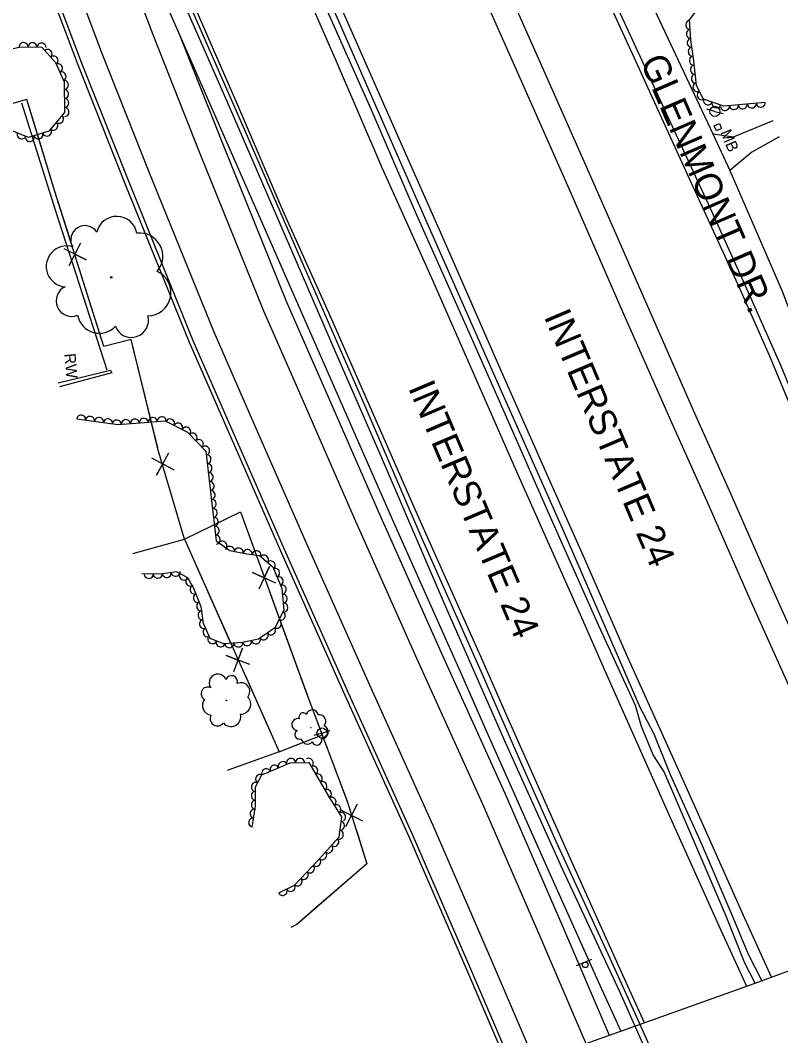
# Model space of a CAD drawing. Extents: x 1746719 to 1766531, y 631721 to 662391.
# Drawn here: x 1754715.1 to 1755052.9, y 648159.2 to 648610.2 of the extents above; entities that cross this region are included whole.
import ezdxf

# ---------------------------------------------------------------- set-up
doc = ezdxf.new("R2010")
doc.units = 0
for name, color, linetype in [('SURVEY - AERIAL SURVEY - Photo Control - Points - Elevations', 7, 'Continuous'), ('SURVEY - AERIAL SURVEY - Photo Control - Points - Locators', 7, 'Continuous'), ('SURVEY - AERIAL SURVEY - Photo Control - Points - Numbers', 7, 'Continuous'), ('SURVEY - AERIAL SURVEY - Photo Control with Text', 7, 'Continuous'), ('SURVEY - CENTERLINE - Existing Roads - Development', 7, 'Continuous'), ('SURVEY - CENTERLINE - Existing Roads Curve Text', 7, 'Continuous'), ('SURVEY - CENTERLINE - Existing Roads Text', 7, 'Continuous'), ('SURVEY - CONTROL - Grid', 7, 'Continuous'), ('SURVEY - CONTROL - Points - Elevations', 7, 'Continuous'), ('SURVEY - CONTROL - Points - Numbers', 7, 'Continuous')]:
    doc.layers.add(name, color=color, linetype=linetype)

msp = doc.modelspace()

# ---------------------------------------------------------------- linework, layer by layer
at = {"layer": 'SURVEY - AERIAL SURVEY - Photo Control - Points - Elevations'}
for points in [[(1755104.99, 648205.74), (1755065.66, 648294.24), (1755039.29, 648352.85), (1755020.79, 648395.13), (1755004.68, 648431.05), (1754982.68, 648480.94), (1754958.93, 648535.27), (1754937.15, 648584.41), (1754905.24, 648656.66), (1754883.62, 648705.74), (1754862.33, 648755.14), (1754834.42, 648821.33), (1754813, 648873.58), (1754787.94, 648934.1), (1754759.35, 649005.13), (1754737.4, 649059.49), (1754713.93, 649119.35), (1754691.4, 649177.04), (1754669.95, 649231.36), (1754646.2, 649292.11), (1754627.32, 649342.01), (1754604.42, 649403.58), (1754576.2, 649480.5)], [(1755115.35, 648210.44), (1755101.05, 648241.68), (1755075.7, 648298.73), (1755049.35, 648357.31), (1755030.85, 648399.58), (1755014.73, 648435.52), (1754992.75, 648485.36), (1754969, 648539.7), (1754947.21, 648588.87), (1754915.3, 648661.1), (1754893.71, 648710.14), (1754872.45, 648759.46), (1754844.58, 648825.55), (1754823.17, 648877.77), (1754798.13, 648938.26), (1754769.55, 649009.24), (1754747.62, 649063.55), (1754724.17, 649123.36), (1754701.64, 649181.06), (1754680.19, 649235.39), (1754656.46, 649296.06), (1754637.62, 649345.88), (1754614.74, 649407.39), (1754586.53, 649484.29)], [(1754509.57, 649459.27), (1754525.94, 649413.69), (1754546.16, 649358.93), (1754566.55, 649304.57), (1754591.05, 649240.64), (1754617.15, 649173.14), (1754643.97, 649105.23), (1754664.59, 649052.46), (1754685.99, 648998.63), (1754712.43, 648932.12), (1754736.99, 648873.55), (1754758.79, 648818.39), (1754779.59, 648768.19), (1754804.48, 648710.45), (1754831.65, 648646.67), (1754855.43, 648592.01), (1754875.72, 648544.86), (1754897.72, 648495.75)], [(1755048.84, 648185.15), (1755036.33, 648212.5), (1755010.89, 648269.75), (1754984.45, 648328.51), (1754965.93, 648370.82), (1754949.86, 648406.67), (1754927.74, 648456.82), (1754904.02, 648511.09), (1754882.28, 648560.14), (1754850.34, 648632.45), (1754828.62, 648681.78), (1754807.13, 648731.61), (1754779.02, 648798.3), (1754757.53, 648850.72), (1754732.4, 648911.42), (1754703.7, 648982.69), (1754681.66, 649037.3), (1754658.05, 649097.48), (1754635.55, 649155.11), (1754614.11, 649209.42), (1754590.2, 649270.57), (1754571.14, 649320.94), (1754548.14, 649382.79), (1754519.88, 649459.84)], [(1754511.64, 649280.19), (1754601.74, 649017.36), (1754608.9, 648997.48), (1754634.99, 648922.13), (1754648.61, 648882.49), (1754671.4, 648816.46), (1754687.3, 648770.78), (1754710.46, 648705.31), (1754729.27, 648654.19), (1754751.55, 648595.18), (1754772.56, 648542.11), (1754801.04, 648471.79), (1754817.72, 648433.71), (1754841.48, 648379.36), (1754870.03, 648315.31), (1754898.37, 648252.73), (1754923.83, 648193.91), (1754942.53, 648150.37)], [(1754626.92, 649017.27), (1754709.95, 648778.72), (1754733.03, 648713.46), (1754751.76, 648662.58), (1754773.93, 648603.83), (1754794.84, 648551.03), (1754823.16, 648481.11), (1754839.71, 648443.33), (1754863.44, 648389.05), (1754891.92, 648325.15), (1754920.31, 648262.45), (1754945.87, 648203.41), (1754964.57, 648159.87), (1754979.21, 648126.03), (1754988.86, 648099.84), (1755000.1, 648063.05), (1755008.46, 648011.18), (1755010.74, 647981.16), (1755012.12, 647954.58), (1755011.65, 647923.49), (1755008.06, 647887.7), (1755002.99, 647857.3)], [(1754626.92, 649017.27), (1754667.99, 648913.97), (1754692.53, 648855.44), (1754714.29, 648800.38), (1754735.38, 648749.5), (1754760.36, 648691.55), (1754787.56, 648627.69), (1754811.38, 648572.95), (1754831.77, 648525.56), (1754853.91, 648476.12)], [(1754990.9, 648729.28), (1754974.78, 648719.64), (1754961.41, 648709.18), (1754957.99, 648700.23), (1754969.46, 648673.21), (1755022.7, 648559.82), (1755030.33, 648543.47), (1755053.57, 648489.81), (1755064.16, 648461.87), (1755086.89, 648413.03), (1755102.86, 648382.99)], [(1754781.16, 648614.53), (1754880.91, 648387.23), (1754910.47, 648320.94), (1754921.17, 648296.67), (1754949.92, 648232.09), (1754971.79, 648183.23), (1754981.9, 648161.23)], [(1754784.93, 648605.94), (1754805.05, 648555.12), (1754833.29, 648485.38), (1754849.79, 648447.74), (1754873.5, 648393.49), (1754901.95, 648329.66), (1754930.37, 648266.9), (1754955.97, 648207.76), (1754976.75, 648159.38)], [(1755022.7, 648559.82), (1755031.85, 648558.45), (1755049.54, 648565.71)], [(1755052.17, 648558.36), (1755040.01, 648551.64), (1755030.33, 648543.47)], [(1754897.72, 648495.75), (1754934.87, 648411.1), (1754964.4, 648344.86), (1754975.12, 648320.57), (1755003.8, 648256.14), (1755025.52, 648207.6), (1755037.71, 648181.09)], [(1754853.77, 648476.46), (1754890.97, 648391.68), (1754920.52, 648325.4), (1754931.23, 648301.13), (1754959.96, 648236.57), (1754981.81, 648187.77), (1754992.3, 648164.95)]]:
    msp.add_lwpolyline(points, dxfattribs=at)
at = {"layer": 'SURVEY - AERIAL SURVEY - Photo Control - Points - Locators'}
for points in [[(1755012.44, 648108.93), (1754981.51, 648178.28), (1754956.3, 648232.55), (1754930.67, 648289.45), (1754903.53, 648351), (1754875.94, 648415.09), (1754855.12, 648462.96), (1754832.92, 648514.29), (1754807.99, 648571.7), (1754781.65, 648631.82), (1754752.01, 648700.9), (1754753.42, 648702.36)], [(1754753.42, 648702.36), (1754765.36, 648674.38), (1754784.78, 648629.85), (1754813.67, 648563.91), (1754841.14, 648500.5), (1754868.21, 648438.92), (1754893.01, 648381.1), (1754919.64, 648321.07), (1754937.83, 648279.43), (1754953.03, 648245.59), (1754976.19, 648195.27), (1754989.49, 648166.25), (1755009.5, 648121.07)]]:
    msp.add_lwpolyline(points, dxfattribs=at)
at = {"layer": 'SURVEY - AERIAL SURVEY - Photo Control - Points - Numbers'}
for points in [[(1755041.57, 648182.46), (1755036.94, 648191.35), (1755028.65, 648212.29), (1755019.73, 648232.94), (1755001.11, 648276.38), (1754996.18, 648283.94), (1754991.11, 648296.49), (1754988.34, 648305.78), (1754972.07, 648341.27), (1754948.87, 648393.43), (1754929.62, 648437.27), (1754914.49, 648471.52), (1754890.7, 648525.03), (1754871.47, 648569.7), (1754842.42, 648634.95), (1754820.66, 648683.87), (1754799.33, 648734.04), (1754775.07, 648792.14), (1754751.17, 648851.22), (1754730.07, 648903.25), (1754711.54, 648948.83), (1754690.72, 649000.66), (1754667.56, 649058.49), (1754657.59, 649085.1)], [(1754571.65, 649068.39), (1754573.17, 649069.5), (1754580.44, 649048.67), (1754592.31, 649014.04), (1754599.47, 648994.15), (1754625.54, 648918.87), (1754639.16, 648879.23), (1754661.95, 648813.18), (1754677.87, 648767.47), (1754701.05, 648701.92), (1754719.9, 648650.7), (1754742.22, 648591.57), (1754763.27, 648538.4), (1754791.82, 648467.9), (1754808.56, 648429.7), (1754832.33, 648375.32), (1754860.91, 648311.21), (1754889.22, 648248.68), (1754914.65, 648189.95), (1754933.35, 648146.41)], [(1754571.65, 649068.39), (1754578.74, 649048.08), (1754590.62, 649013.45), (1754597.78, 648993.55), (1754616.46, 648938.76), (1754616.09, 648930.62), (1754619.05, 648922.53), (1754623.84, 648918.28), (1754637.46, 648878.65), (1754660.26, 648812.59), (1754676.17, 648766.87), (1754699.36, 648701.31), (1754718.22, 648650.07), (1754740.55, 648590.92), (1754761.61, 648537.73), (1754790.17, 648467.2), (1754806.92, 648428.98), (1754830.69, 648374.59), (1754859.27, 648310.48), (1754887.58, 648247.95), (1754913, 648189.24), (1754931.7, 648145.7)], [(1754739.62, 648887.08), (1754769.78, 648812.67), (1754788.32, 648767.87), (1754812.16, 648711.24), (1754845.4, 648634.78), (1754855.71, 648611.6), (1754891.32, 648530.44), (1754927.34, 648448.6), (1754956.98, 648381.86), (1754990.35, 648305.16), (1754996.56, 648293.31), (1755003.79, 648275.12), (1755017.56, 648244.7), (1755031.12, 648212.82), (1755038.37, 648195.31), (1755044.52, 648183.53)], [(1754937.14, 648709.41), (1754949.27, 648690.32), (1754946.69, 648688.66), (1754956.47, 648668.96), (1754965.64, 648648.23), (1754981.51, 648613.14), (1755002.73, 648567.32), (1755021.44, 648527.05), (1755039.09, 648488.07), (1755052.86, 648456.73), (1755067.53, 648421.04), (1755084.29, 648380.95), (1755081.63, 648379.82), (1755075.34, 648396.49), (1755061.84, 648427.77), (1755047.83, 648461.32), (1755034, 648492.68), (1755011.5, 648541.74), (1754987.11, 648595.24), (1754966.44, 648640.13), (1754948.86, 648679.33), (1754941.26, 648692.92), (1754943.36, 648694.74), (1754934.91, 648707.88)]]:
    msp.add_lwpolyline(points, dxfattribs=at)
at = {"layer": 'SURVEY - AERIAL SURVEY - Photo Control with Text'}
for points in [[(1755046.04, 648573.66), (1755027.58, 648572), (1755018.54, 648575.22), (1755015.41, 648581.19), (1755014.22, 648592.18), (1755013.03, 648601.58), (1755012.39, 648610.4), (1755017.28, 648616.74), (1755031.38, 648615.15)], [(1754671.03, 648592.7), (1754685.93, 648594.05), (1754702.84, 648595.57), (1754715.2, 648598.47), (1754724.67, 648598.2), (1754730.79, 648591.5), (1754734.59, 648582.89), (1754734.83, 648569.22), (1754727.82, 648560.91), (1754718.8, 648558.08), (1754710.09, 648561.62), (1754702.39, 648564.49), (1754684.22, 648561.28)], [(1754740.19, 648433.21), (1754758.48, 648430.69), (1754766.51, 648431.22), (1754779.48, 648432.3), (1754789.46, 648427.26), (1754797.52, 648418.86), (1754800.36, 648394.44), (1754802.09, 648378.98), (1754808.13, 648374.64), (1754815.73, 648373.24), (1754821.4, 648372.44), (1754827.32, 648367.36), (1754831.34, 648357.73), (1754832.2, 648348.23), (1754828.24, 648340.31), (1754820.97, 648335.35), (1754813.78, 648333.86), (1754805.5, 648333.17), (1754799.43, 648335.55), (1754796.46, 648342.27), (1754795.42, 648349.68), (1754792.24, 648357.83), (1754789.57, 648362.47), (1754784.52, 648365.15), (1754778.47, 648364.32), (1754769.16, 648364.1)], [(1754818.13, 648251.85), (1754819.63, 648261.24), (1754819.64, 648269.66), (1754822.47, 648274.98), (1754834.95, 648280.43), (1754843.24, 648280.52), (1754852.43, 648264.78), (1754857.74, 648256.3), (1754856.58, 648247.32), (1754847.72, 648237.49), (1754836.71, 648225.89), (1754829.79, 648222.41)]]:
    msp.add_lwpolyline(points, dxfattribs=at)
for centre, radius in [((1754755.53, 648496.03), 0.317), ((1754806.59, 648308.06), 0.135), ((1754844.17, 648295.98), 0.0924)]:
    msp.add_circle(centre, radius, dxfattribs=at)
for centre, radius, start, end in [((1754757.94, 648514.01), 9.09, 10.1963, 166.9852), ((1754743.82, 648512.73), 6.24, 32.3124, 211.0581), ((1754768.1, 648505.36), 10.35, 319.249, 96.7733), ((1754735.72, 648500.87), 9.07, 72.3331, 265.7528), ((1754771.75, 648489.21), 10.28, 270.1449, 65.9833), ((1754737.96, 648485.58), 6.9, 114.9518, 292.2709), ((1754750.2, 648480.93), 9.77, 190.2389, 317.0845), ((1754764.47, 648476.92), 7.58, 200.3978, 15.398), ((1754802.87, 648315.91), 3.86, 21.4184, 214.8381), ((1754808.97, 648316.42), 2.66, 341.3978, 160.1434), ((1754798.41, 648311.06), 2.94, 64.0371, 241.3563), ((1754813.19, 648312.09), 3.87, 319.2816, 116.0705), ((1754800.16, 648305.76), 4.17, 139.3242, 266.1698), ((1754813.06, 648306.41), 4.41, 268.3343, 45.8586), ((1754844.82, 648301.23), 2.65, 10.7335, 167.5225), ((1754802.67, 648299.96), 3.23, 149.4831, 324.4834), ((1754808.7, 648300.86), 4.38, 219.2302, 15.0687), ((1754838.38, 648297.34), 2.64, 72.8704, 266.2901), ((1754840.71, 648300.82), 1.82, 32.8497, 211.5953), ((1754847.8, 648298.73), 3.02, 319.7863, 97.3105), ((1754839.07, 648292.88), 2.01, 115.4891, 292.8082), ((1754848.91, 648294.04), 3, 270.6821, 66.5206), ((1754842.65, 648291.56), 2.85, 190.7761, 317.6218), ((1754846.82, 648290.43), 2.21, 200.935, 15.9353)]:
    msp.add_arc(centre, radius, start, end, dxfattribs=at)
for centre, major_axis in [((1755012.55, 648608.16), (-0.15, 1.99)), ((1755012.84, 648604.17), (-0.15, 1.99)), ((1755013.21, 648600.19), (-0.25, 1.98)), ((1754716.56, 648598.43), (2, -0.06)), ((1754720.56, 648598.31), (2, -0.06)), ((1754724.56, 648598.2), (2, -0.06)), ((1754727.29, 648595.32), (1.35, -1.48)), ((1755013.71, 648596.22), (-0.25, 1.98)), ((1754729.99, 648592.37), (1.35, -1.48)), ((1755014.21, 648592.25), (-0.25, 1.98)), ((1754731.93, 648588.92), (0.81, -1.83)), ((1754733.54, 648585.26), (0.81, -1.83)), ((1755014.64, 648588.28), (-0.22, 1.99)), ((1754734.62, 648581.48), (0.03, -2)), ((1755015.08, 648584.3), (-0.22, 1.99)), ((1754734.68, 648577.48), (0.03, -2)), ((1755015.82, 648580.42), (-0.93, 1.77)), ((1755017.68, 648576.87), (-0.93, 1.77)), ((1754734.75, 648573.49), (0.03, -2)), ((1755020.55, 648574.5), (-1.88, 0.67)), ((1755024.32, 648573.16), (-1.88, 0.67)), ((1755044.05, 648573.48), (-1.99, -0.18)), ((1754734.82, 648569.49), (0.03, -2)), ((1755028.12, 648572.04), (-1.99, -0.18)), ((1755032.1, 648572.4), (-1.99, -0.18)), ((1755036.08, 648572.76), (-1.99, -0.18)), ((1755040.07, 648573.12), (-1.99, -0.18)), ((1754729.84, 648563.31), (-1.29, -1.53)), ((1754732.42, 648566.36), (-1.29, -1.53)), ((1754715.64, 648559.37), (-1.85, 0.75)), ((1754723.18, 648559.45), (-1.91, -0.6)), ((1754727, 648560.65), (-1.91, -0.6)), ((1754719.36, 648558.26), (-1.91, -0.6)), ((1754742.17, 648432.93), (1.98, -0.27)), ((1754746.14, 648432.39), (1.98, -0.27)), ((1754750.1, 648431.84), (1.98, -0.27)), ((1754773.98, 648431.84), (1.99, 0.17)), ((1754777.96, 648432.17), (1.99, 0.17)), ((1754754.06, 648431.3), (1.98, -0.27)), ((1754758.02, 648430.75), (1.98, -0.27)), ((1754762.01, 648430.92), (2, 0.13)), ((1754766, 648431.19), (2, 0.13)), ((1754769.99, 648431.51), (1.99, 0.17)), ((1754781.69, 648431.18), (1.79, -0.9)), ((1754785.26, 648429.38), (1.79, -0.9)), ((1754788.83, 648427.58), (1.79, -0.9)), ((1754791.74, 648424.88), (1.38, -1.44)), ((1754794.51, 648421.99), (1.38, -1.44)), ((1754797.28, 648419.11), (1.38, -1.44)), ((1754797.94, 648415.23), (0.23, -1.99)), ((1754798.4, 648411.25), (0.23, -1.99)), ((1754798.86, 648407.28), (0.23, -1.99)), ((1754799.33, 648403.31), (0.23, -1.99)), ((1754799.79, 648399.33), (0.23, -1.99)), ((1754800.25, 648395.36), (0.23, -1.99)), ((1754800.7, 648391.39), (0.22, -1.99)), ((1754801.14, 648387.41), (0.22, -1.99)), ((1754801.59, 648383.44), (0.22, -1.99)), ((1754802.03, 648379.46), (0.22, -1.99)), ((1754804.94, 648376.93), (1.62, -1.17)), ((1754808.21, 648374.63), (1.97, -0.36)), ((1754812.14, 648373.9), (1.97, -0.36)), ((1754816.08, 648373.19), (1.98, -0.28)), ((1754820.04, 648372.63), (1.98, -0.28)), ((1754823.39, 648370.73), (1.52, -1.3)), ((1754826.43, 648368.12), (1.52, -1.3)), ((1754828.41, 648364.75), (0.77, -1.85)), ((1754772.21, 648364.18), (-2, -0.05)), ((1754776.2, 648364.27), (-2, -0.05)), ((1754780.19, 648364.56), (-1.98, -0.27)), ((1754784.15, 648365.1), (-1.98, -0.27)), ((1754787.72, 648363.45), (-1.77, 0.94)), ((1754790.52, 648360.81), (-1, 1.73)), ((1754829.95, 648361.06), (0.77, -1.85)), ((1754792.44, 648357.31), (-0.73, 1.86)), ((1754831.38, 648357.34), (0.18, -1.99)), ((1754793.89, 648353.58), (-0.73, 1.86)), ((1754831.74, 648353.36), (0.18, -1.99)), ((1754795.35, 648349.86), (-0.73, 1.86)), ((1754795.95, 648345.91), (-0.28, 1.98)), ((1754832.1, 648349.38), (0.18, -1.99)), ((1754796.59, 648341.97), (-0.81, 1.83)), ((1754829.14, 648342.1), (-0.89, -1.79)), ((1754830.93, 648345.68), (-0.89, -1.79)), ((1754798.21, 648338.31), (-0.81, 1.83)), ((1754826.59, 648339.18), (-1.65, -1.13)), ((1754800.34, 648335.19), (-1.86, 0.73)), ((1754804.07, 648333.73), (-1.86, 0.73)), ((1754815.89, 648334.29), (-1.96, -0.41)), ((1754819.8, 648335.11), (-1.96, -0.41)), ((1754823.29, 648336.93), (-1.65, -1.13)), ((1754807.95, 648333.37), (-1.99, -0.17)), ((1754811.94, 648333.7), (-1.99, -0.17)), ((1754831.68, 648279), (1.83, 0.8)), ((1754835.38, 648280.43), (2, 0.02)), ((1754839.38, 648280.47), (2, 0.02)), ((1754843.31, 648280.4), (1.01, -1.73)), ((1754824.34, 648275.8), (1.83, 0.8)), ((1754828.01, 648277.4), (1.83, 0.8)), ((1754845.33, 648276.94), (1.01, -1.73)), ((1754847.35, 648273.49), (1.01, -1.73)), ((1754819.68, 648269.72), (0.94, 1.77)), ((1754821.55, 648273.26), (0.94, 1.77)), ((1754849.36, 648270.04), (1.01, -1.73)), ((1754819.63, 648265.73), (0, 2)), ((1754851.38, 648266.58), (1.01, -1.73)), ((1754819.63, 648261.73), (0, 2)), ((1754853.45, 648263.16), (1.06, -1.7)), ((1754819.07, 648257.78), (0.32, 1.97)), ((1754855.57, 648259.77), (1.06, -1.7)), ((1754857.69, 648256.38), (1.06, -1.7)), ((1754818.44, 648253.83), (0.32, 1.97)), ((1754857.24, 648252.43), (-0.26, -1.98)), ((1754856.73, 648248.46), (-0.26, -1.98)), ((1754854.67, 648245.2), (-1.34, -1.49)), ((1754849.32, 648239.26), (-1.34, -1.49)), ((1754851.99, 648242.23), (-1.34, -1.49)), ((1754846.61, 648236.31), (-1.38, -1.45)), ((1754841.1, 648230.51), (-1.38, -1.45)), ((1754843.85, 648233.41), (-1.38, -1.45)), ((1754838.35, 648227.61), (-1.38, -1.45)), ((1754831.69, 648223.36), (-1.79, -0.9)), ((1754835.26, 648225.16), (-1.79, -0.9))]:
    msp.add_ellipse(centre, major_axis=major_axis, ratio=0.940188, start_param=0, end_param=3.141593, dxfattribs=at)
at = {"layer": 'SURVEY - CENTERLINE - Existing Roads - Development'}
for p, q in [((1755023.66, 648569.73), (1755020.05, 648570.74)), ((1755023.66, 648569.73), (1755027.27, 648568.72)), ((1754849.14, 648293.61), (1754852.72, 648294.71)), ((1754849.14, 648293.61), (1754845.56, 648292.51))]:
    msp.add_line(p, q, dxfattribs=at)
for centre in [(1755023.66, 648569.73), (1754849.14, 648293.61)]:
    msp.add_circle(centre, 2.25, dxfattribs=at)
at = {"layer": 'SURVEY - CENTERLINE - Existing Roads Curve Text'}
msp.add_line((1755025, 648562.73), (1755025, 648562.73), dxfattribs=at)
for points in [[(1754765.14, 648373.34), (1754788.09, 648379.69), (1754776.39, 648419.29), (1754764.4, 648468.4), (1754752.25, 648465.33), (1754730.49, 648534.16), (1754718.09, 648574.94), (1754681.51, 648564.68)], [(1754723.33, 648557.71), (1754718.09, 648574.94), (1754687.29, 648566.3)], [(1754715.68, 648573.54), (1754730.56, 648525.95), (1754753.62, 648454.88)], [(1754737.06, 648513.39), (1754730.49, 648534.16), (1754723.33, 648557.71)], [(1754734.4, 648508.88), (1754744.4, 648503.75), (1754739.38, 648506.36), (1754736.78, 648501.34), (1754742.02, 648511.29)], [(1754765.15, 648465.32), (1754764.4, 648468.4), (1754752.25, 648465.33), (1754741.91, 648498.04)], [(1754776.16, 648420.25), (1754765.15, 648465.32)], [(1754731.98, 648449.1), (1754755.18, 648454.82), (1754755.75, 648453.56), (1754732.52, 648447.35)], [(1754773.36, 648415.78), (1754783.27, 648410.46), (1754778.3, 648413.17), (1754775.6, 648408.2), (1754781.04, 648418.04)], [(1754765.14, 648373.34), (1754788.09, 648379.69), (1754780.67, 648404.8)], [(1754788.09, 648379.69), (1754812.88, 648391.78), (1754843.74, 648307.32), (1754860.28, 648263.37), (1754869.07, 648235.56), (1754837.92, 648208.51), (1754835.33, 648207.25)], [(1754788.09, 648379.69), (1754812.88, 648391.78), (1754820.57, 648370.72)], [(1754788.09, 648379.69), (1754830.08, 648285.3), (1754849.29, 648292.83)], [(1754788.09, 648379.69), (1754808.41, 648334)], [(1754828.56, 648360.22), (1754818.33, 648364.9), (1754823.46, 648362.51), (1754825.85, 648367.64), (1754821.04, 648357.48)], [(1754826.1, 648355.6), (1754842.02, 648312.01)], [(1754817.1, 648324.08), (1754806.58, 648328.04), (1754811.86, 648326.01), (1754813.89, 648331.29), (1754809.79, 648320.82)], [(1754814.96, 648319.29), (1754830.08, 648285.3), (1754838.64, 648288.66)], [(1754842.02, 648312.01), (1754843.74, 648307.32), (1754859.59, 648265.2)], [(1754838.64, 648288.66), (1754849.29, 648292.83)], [(1754830.08, 648285.3), (1754806.96, 648276.98)], [(1754830.08, 648285.3), (1754806.96, 648276.98)], [(1754867.21, 648254.4), (1754857.2, 648259.52), (1754862.22, 648256.91), (1754864.82, 648261.93), (1754859.58, 648251.99)], [(1754864.54, 648249.89), (1754869.07, 648235.56), (1754845.38, 648214.99)], [(1754845.38, 648214.99), (1754837.92, 648208.51), (1754835.33, 648207.25)]]:
    msp.add_lwpolyline(points, dxfattribs=at)
msp.add_lwpolyline([(1755023.32, 648563.38), (1755025.67, 648564.37), (1755026.64, 648562.06), (1755024.29, 648561.08)], close=True, dxfattribs=at)
at = {"layer": 'SURVEY - CENTERLINE - Existing Roads Text'}
for p, q in [((1755043.13, 648183.01), (1755086.67, 648199.31)), ((1755006.24, 648169.94), (1755043.13, 648183.01)), ((1754966.01, 648155.54), (1755006.24, 648169.94))]:
    msp.add_line(p, q, dxfattribs=at)
at = {"layer": 'SURVEY - CONTROL - Grid'}
msp.add_line((1754962.11, 648190.3), (1754969.02, 648193.21), dxfattribs=at)
msp.add_circle((1754966.06, 648190.63), 1.25, dxfattribs=at)

# ---------------------------------------------------------------- texts
at = {"layer": 'SURVEY - CENTERLINE - Existing Roads Curve Text'}
msp.add_text('MB', height=5, rotation=292.8134, dxfattribs=at).set_placement((1755025.97, 648560.43))
at = {"layer": 'SURVEY - CONTROL - Points - Elevations'}
msp.add_text('RW', height=5, rotation=275.1493, dxfattribs=at).set_placement((1754734.65, 648462.03))
at = {"layer": 'SURVEY - CONTROL - Points - Numbers'}
for s, rotation, p in [('GLENMONT DR.', 293.4172, (1754990.3, 648591.97)), ('INTERSTATE 24', 293.051, (1754947.54, 648478.67)), ('INTERSTATE 24', 293.051, (1754887.28, 648446.98))]:
    msp.add_text(s, height=12, rotation=rotation, dxfattribs=at).set_placement(p)

doc.saveas('drawing.dxf')
